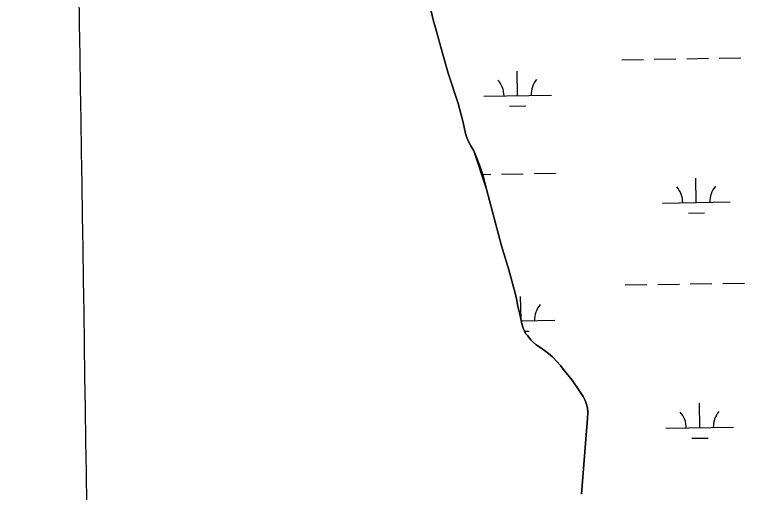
# Model space of a CAD drawing. Extents: x 3823584 to 3861785, y 301729 to 327625.
# Drawn here: x 3832860 to 3833937, y 318379 to 319085 of the extents above; entities that cross this region are included whole.
import ezdxf

# ---------------------------------------------------------------- set-up
doc = ezdxf.new("R2010")
doc.units = 0
for name, color, linetype in [('V-GRID-MAJR', 7, 'Continuous'), ('V-TOPO-SHOR', 7, 'Continuous'), ('V-WETL-SWMP', 7, 'Continuous')]:
    doc.layers.add(name, color=color, linetype=linetype)

msp = doc.modelspace()

# ---------------------------------------------------------------- linework, layer by layer
at = {"layer": 'V-GRID-MAJR'}
msp.add_spline([(3833134.7290000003, 307237.467), (3833043.082, 313295.662), (3832951.406, 319355.783), (3832859.73, 325415.89900000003), (3832859.701, 325417.829)], degree=3, dxfattribs=at)
at = {"layer": 'V-TOPO-SHOR'}
for points in [[(3833474.822, 319090.281), (3833478.3030000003, 319075.501), (3833482.291, 319062.201), (3833490.634, 319031.739), (3833499.6580000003, 318998.4), (3833514.758, 318953.63300000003), (3833521.346, 318927.836), (3833526.085, 318907.69800000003), (3833529.014, 318899.756), (3833533.1240000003, 318891.212), (3833537.441, 318883.757)], [(3833537.441, 318883.757), (3833540.9620000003, 318875.712), (3833543.989, 318867.967), (3833547.503, 318859.029), (3833551.3000000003, 318847.218), (3833556.537, 318827.375)], [(3833556.537, 318827.375), (3833578.364, 318743.624), (3833589.487, 318708.35000000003), (3833598.756, 318673.587), (3833600.673, 318665.42), (3833601.771, 318660.414), (3833602.336, 318656.195), (3833603.983, 318648.818), (3833605.353, 318642.76), (3833608.64, 318628.53500000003), (3833610.545, 318621.953), (3833614.041, 318614.326), (3833616.971, 318611.184), (3833622.04, 318604.893), (3833625.235, 318601.489), (3833629.495, 318597.301), (3833636.395, 318592.873), (3833642.233, 318589.228), (3833648.08, 318584.526), (3833653.663, 318579.821), (3833660.321, 318572.752), (3833665.386, 318566.989), (3833669.6580000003, 318561.217), (3833682.731, 318544.964), (3833695.023, 318527.12), (3833699.301, 318520.821), (3833701.99, 318515.037), (3833703.612, 318510.564), (3833705.248, 318504.244), (3833705.83, 318497.914), (3833705.6520000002, 318487.88), (3833704.6890000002, 318476.786), (3833696.829, 318376.946)]]:
    msp.add_lwpolyline(points, dxfattribs=at)
at = {"layer": 'V-WETL-SWMP'}
for p, q in [((3833851.9873236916, 319020.03589824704), (3833883.983520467, 319020.5292387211)), ((3833899.9816188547, 319020.7759089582), (3833931.97781563, 319021.26924943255)), ((3833755.998733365, 319018.5558768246), (3833787.9949301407, 319019.04921729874)), ((3833803.9930285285, 319019.29588753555), (3833835.9892253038, 319019.78922800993)), ((3833602.2073925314, 318965.43658558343), (3833601.6523831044, 319001.43230279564)), ((3833552.21333507, 318964.6657410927), (3833652.201449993, 318966.20743007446)), ((3833590.4467173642, 318949.8224186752), (3833614.4438649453, 318950.19242403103)), ((3833549.154337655, 318849.17286851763), (3833562.5839207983, 318849.3799355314)), ((3833578.5820191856, 318849.6266057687), (3833610.5782159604, 318850.1199462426)), ((3833626.5763143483, 318850.3666164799), (3833658.572511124, 318850.8599569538)), ((3833866.1077355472, 318807.6243717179), (3833865.55272612, 318843.6200889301)), ((3833816.1136780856, 318806.85352722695), (3833916.1017930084, 318808.3952162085)), ((3833854.34706038, 318792.0102048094), (3833878.344207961, 318792.3802101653)), ((3833761.1275600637, 318685.9204539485), (3833793.1237568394, 318686.41379442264)), ((3833809.121855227, 318686.66046465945), (3833841.118052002, 318687.1538051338)), ((3833857.11615039, 318687.4004753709), (3833889.112347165, 318687.893815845)), ((3833905.110445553, 318688.14048608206), (3833937.106642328, 318688.63382655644)), ((3833607.3134368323, 318634.2787389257), (3833606.7812098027, 318668.79687991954)), ((3833607.653835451, 318632.8060599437), (3833657.3302766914, 318633.57200719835)), ((3833612.609391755, 318617.44963596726), (3833619.572691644, 318617.5570011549)), ((3833871.2365622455, 318474.98894884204), (3833870.6815528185, 318510.98466605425)), ((3833821.242504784, 318474.2181043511), (3833921.2306197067, 318475.7597933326)), ((3833859.4758870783, 318459.37478193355), (3833883.4730346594, 318459.7447872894))]:
    msp.add_line(p, q, dxfattribs=at)
for points in [[(3833537.441, 318883.757), (3833533.125, 318891.212), (3833529.0130000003, 318899.755), (3833526.086, 318907.69800000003), (3833521.347, 318927.836), (3833514.758, 318953.63300000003), (3833499.6580000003, 318998.4), (3833490.6350000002, 319031.74), (3833482.29, 319062.202), (3833478.304, 319075.501), (3833474.822, 319090.282)], [(3833696.828, 318376.947), (3833704.69, 318476.787), (3833705.651, 318487.881), (3833705.83, 318497.913), (3833705.248, 318504.243), (3833703.611, 318510.564), (3833701.989, 318515.037), (3833699.3000000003, 318520.821), (3833695.023, 318527.12), (3833682.73, 318544.964), (3833669.6580000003, 318561.218), (3833665.386, 318566.988), (3833660.322, 318572.752), (3833653.663, 318579.822), (3833648.08, 318584.526), (3833642.233, 318589.227), (3833636.395, 318592.873), (3833629.495, 318597.302), (3833625.236, 318601.489), (3833622.04, 318604.893), (3833616.971, 318611.185), (3833614.041, 318614.327), (3833610.545, 318621.952), (3833608.6410000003, 318628.53500000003), (3833605.353, 318642.76), (3833603.9820000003, 318648.819), (3833602.336, 318656.196), (3833601.772, 318660.414), (3833600.673, 318665.42), (3833598.756, 318673.586), (3833589.487, 318708.349), (3833578.365, 318743.624), (3833556.537, 318827.375), (3833537.441, 318883.757)]]:
    msp.add_lwpolyline(points, dxfattribs=at)
for centre, radius, start, end in [((3833546.9637020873, 318965.05965802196), 35.24628790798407, 0.11153774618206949, 41.655196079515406), ((3833657.4364429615, 318966.7630065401), 35.24628790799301, 140.11153456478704, 181.65519289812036), ((3833810.8640451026, 318807.24744415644), 35.24628790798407, 0.11153774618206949, 41.655196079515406), ((3833921.3367859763, 318808.95079267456), 35.24628790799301, 140.11153456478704, 181.65519289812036), ((3833662.56526966, 318634.12758366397), 35.24628790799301, 140.11153456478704, 181.65519289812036), ((3833815.992871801, 318474.6120212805), 35.24628790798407, 0.11153774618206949, 41.655196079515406), ((3833926.4656126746, 318476.3153697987), 35.24628790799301, 140.11153456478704, 181.65519289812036)]:
    msp.add_arc(centre, radius, start, end, dxfattribs=at)

doc.saveas('drawing.dxf')
